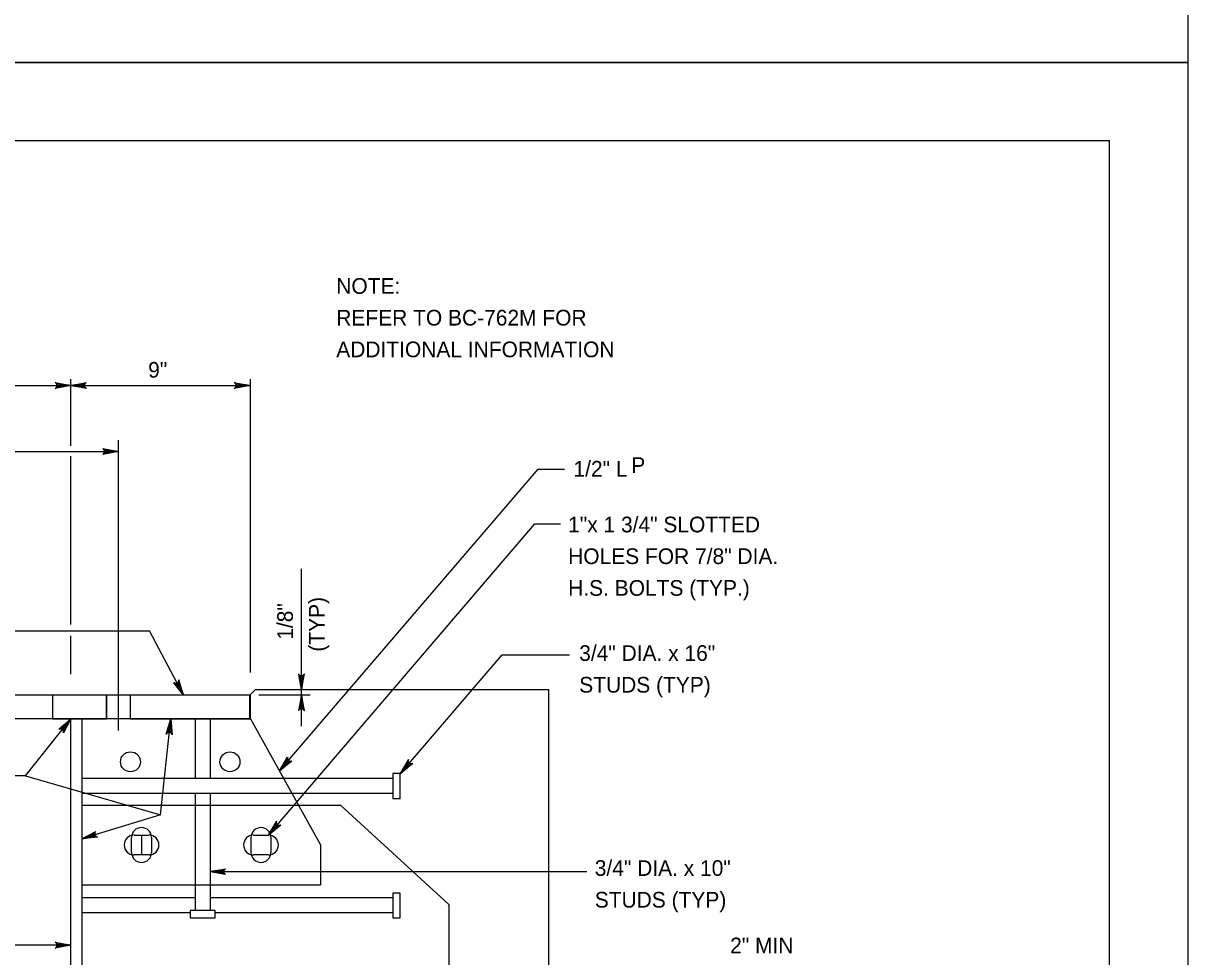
# Model space of a CAD drawing. Extents: x 636530 to 644067, y 294168 to 299122.
# Drawn here: x 642147.9 to 642370.8, y 295779.3 to 295958 of the extents above; entities that cross this region are included whole.
import ezdxf

# ---------------------------------------------------------------- set-up
doc = ezdxf.new("R2010")
doc.units = 0
doc.layers.add('1', color=7, linetype='Continuous')
doc.layers.add('PLT-BNDY', color=7, linetype='Continuous')

msp = doc.modelspace()

# ---------------------------------------------------------------- linework, layer by layer
at = {"layer": '1'}
for p, q in [((642355.78, 295935.48), (641569.78, 295935.48)), ((642355.78, 295371.48), (642355.78, 295935.48)), ((642156.95, 295877.1), (642156.95, 295889.84)), ((642191.39, 295833.72), (642191.39, 295889.84)), ((642105.16, 295888.64), (642156.95, 295888.64)), ((642156.95, 295888.64), (642191.24, 295888.64)), ((642166.06, 295822.6), (642166.06, 295878.18)), ((642096.2, 295876), (642166.06, 295876)), ((642156.95, 295842.89), (642156.95, 295875.1)), ((642196.93, 295814.85), (642246.45, 295872.65)), ((642246.45, 295872.65), (642251.45, 295872.65)), ((642194.79, 295802.59), (642245.82, 295862.16)), ((642245.82, 295862.16), (642250.7, 295862.16)), ((642201.11, 295823.42), (642201.11, 295853.56)), ((642140.32, 295841.65), (642172.01, 295841.65)), ((642156.95, 295833.4), (642156.95, 295840.7)), ((642178.53, 295829.38), (642172.01, 295841.65)), ((642220.07, 295814.39), (642239.51, 295837.09)), ((642239.51, 295837.09), (642252.4, 295837.09)), ((642191.24, 295829.38), (642070.87, 295829.38)), ((642191.24, 295829.38), (642070.87, 295829.38)), ((642153.45, 295829.38), (642153.45, 295824.83)), ((642153.45, 295829.38), (642153.45, 295824.83)), ((642163.78, 295829.38), (642163.78, 295824.83)), ((642163.78, 295829.38), (642163.78, 295824.83)), ((642168.34, 295829.38), (642168.34, 295824.83)), ((642168.34, 295829.38), (642168.34, 295824.83)), ((642191.24, 295829.38), (642191.24, 295824.83)), ((642191.24, 295829.38), (642191.24, 295824.83)), ((642192.3, 295830.45), (642248.39, 295830.45)), ((642202.77, 295829.38), (642192.94, 295829.38)), ((642248.39, 295830.45), (642248.39, 295614)), ((642191.24, 295824.83), (642070.87, 295824.83)), ((642191.24, 295824.83), (642070.87, 295824.83)), ((642148.27, 295813.92), (642156.95, 295824.83)), ((642174.1, 295806.45), (642176.11, 295824.83)), ((642180.76, 295824.83), (642180.76, 295813.4)), ((642188.05, 295824.83), (642183.22, 295824.83)), ((642188.05, 295824.83), (642183.22, 295824.83)), ((642183.62, 295824.83), (642183.62, 295813.4)), ((642191.39, 295824.83), (642204.79, 295800.69)), ((642148.27, 295813.92), (642133.67, 295813.92)), ((642148.27, 295813.92), (642174.1, 295806.45)), ((642218.6, 295813.4), (642159.07, 295813.4)), ((642218.6, 295810.54), (642159.07, 295810.54)), ((642180.76, 295810.54), (642180.76, 295788.16)), ((642183.62, 295810.54), (642183.62, 295788.16)), ((642159.07, 295808.3), (642200.56, 295808.3)), ((642200.56, 295808.3), (642208.6, 295808.3)), ((642208.6, 295808.3), (642229.34, 295789.26)), ((642174.1, 295806.45), (642159.07, 295801.86)), ((642169.08, 295802.59), (642170.5, 295802.59)), ((642170.5, 295802.59), (642170.5, 295798.78)), ((642170.5, 295802.59), (642171.93, 295802.59)), ((642191.94, 295802.59), (642193.36, 295802.59)), ((642193.36, 295802.59), (642194.79, 295802.59)), ((642168.6, 295800.69), (642168.6, 295802.11)), ((642168.6, 295799.26), (642168.6, 295800.69)), ((642172.41, 295802.11), (642172.41, 295800.69)), ((642172.41, 295800.69), (642172.41, 295799.26)), ((642191.46, 295800.69), (642191.46, 295802.11)), ((642191.46, 295799.26), (642191.46, 295800.69)), ((642195.27, 295802.11), (642195.27, 295800.69)), ((642195.27, 295800.69), (642195.27, 295799.26)), ((642204.79, 295800.69), (642204.79, 295793.07)), ((642170.5, 295798.78), (642169.08, 295798.78)), ((642171.93, 295798.78), (642170.5, 295798.78)), ((642193.36, 295798.78), (642191.94, 295798.78)), ((642194.79, 295798.78), (642193.36, 295798.78)), ((642183.62, 295795.58), (642255.74, 295795.58)), ((642159.07, 295793.07), (642204.79, 295793.07)), ((642180.76, 295790.54), (642159.07, 295790.54)), ((642218.6, 295790.54), (642183.62, 295790.54)), ((642229.34, 295789.26), (642229.34, 295769.49)), ((642179.81, 295787.68), (642159.07, 295787.68)), ((642218.6, 295787.68), (642184.57, 295787.68)), ((642156.95, 295781.52), (642105.16, 295781.52))]:
    msp.add_line(p, q, dxfattribs=at)
for points in [[(642156.95, 295888.64), (642153.96, 295888.09), (642154.19, 295888.24), (642154.31, 295888.44), (642154.35, 295888.64), (642154.31, 295888.84), (642154.19, 295889.04), (642153.96, 295889.2), (642156.95, 295888.64), (642154.19, 295889.04), (642154.31, 295888.84), (642156.95, 295888.64), (642154.35, 295888.64), (642154.31, 295888.44), (642156.95, 295888.64), (642154.19, 295888.24)], [(642156.95, 295888.64), (642159.93, 295889.2), (642159.81, 295889.12), (642159.7, 295889.04), (642159.64, 295888.94), (642159.58, 295888.84), (642159.56, 295888.74), (642159.55, 295888.64), (642159.56, 295888.54), (642159.58, 295888.44), (642159.64, 295888.34), (642159.7, 295888.24), (642159.81, 295888.17), (642159.93, 295888.09), (642156.95, 295888.64), (642159.81, 295888.17), (642159.7, 295888.24), (642156.95, 295888.64), (642159.64, 295888.34), (642159.58, 295888.44), (642156.95, 295888.64), (642159.56, 295888.54), (642159.55, 295888.64), (642156.95, 295888.64), (642159.56, 295888.74), (642159.58, 295888.84), (642156.95, 295888.64), (642159.64, 295888.94), (642159.7, 295889.04), (642156.95, 295888.64), (642159.81, 295889.12)], [(642191.24, 295888.64), (642188.26, 295888.09), (642188.49, 295888.24), (642188.6, 295888.44), (642188.64, 295888.64), (642188.6, 295888.84), (642188.49, 295889.04), (642188.26, 295889.2), (642191.24, 295888.64), (642188.49, 295889.04), (642188.6, 295888.84), (642191.24, 295888.64), (642188.64, 295888.64), (642188.6, 295888.44), (642191.24, 295888.64), (642188.49, 295888.24)], [(642166.06, 295876), (642163.08, 295875.44), (642163.31, 295875.6), (642163.43, 295875.8), (642163.46, 295876), (642163.43, 295876.2), (642163.31, 295876.4), (642163.08, 295876.56), (642166.06, 295876), (642163.31, 295876.4), (642163.43, 295876.2), (642166.06, 295876), (642163.46, 295876), (642163.43, 295875.8), (642166.06, 295876), (642163.31, 295875.6)], [(642178.53, 295829.38), (642177.62, 295832.28), (642177.61, 295832.14), (642177.59, 295832), (642177.53, 295831.9), (642177.47, 295831.8), (642177.39, 295831.74), (642177.31, 295831.68), (642177.21, 295831.65), (642177.12, 295831.62), (642177, 295831.62), (642176.88, 295831.63), (642176.76, 295831.69), (642176.64, 295831.76), (642178.53, 295829.38), (642176.76, 295831.69), (642176.88, 295831.63), (642178.53, 295829.38), (642177, 295831.62), (642177.12, 295831.62), (642178.53, 295829.38), (642177.21, 295831.65), (642177.31, 295831.68), (642178.53, 295829.38), (642177.39, 295831.74), (642177.47, 295831.8), (642178.53, 295829.38), (642177.53, 295831.9), (642177.59, 295832), (642178.53, 295829.38), (642177.61, 295832.14)], [(642201.11, 295830.45), (642201.67, 295833.43), (642201.59, 295833.31), (642201.51, 295833.2), (642201.41, 295833.14), (642201.31, 295833.08), (642201.21, 295833.06), (642201.11, 295833.05), (642201.01, 295833.06), (642200.91, 295833.08), (642200.81, 295833.14), (642200.71, 295833.2), (642200.63, 295833.31), (642200.55, 295833.43), (642201.11, 295830.45), (642200.63, 295833.31), (642200.71, 295833.2), (642201.11, 295830.45), (642200.81, 295833.14), (642200.91, 295833.08), (642201.11, 295830.45), (642201.01, 295833.06), (642201.11, 295833.05), (642201.11, 295830.45), (642201.21, 295833.06), (642201.31, 295833.08), (642201.11, 295830.45), (642201.41, 295833.14), (642201.51, 295833.2), (642201.11, 295830.45), (642201.59, 295833.31)], [(642191.24, 295829.38), (642192.3, 295830.45)], [(642191.24, 295824.83), (642191.24, 295829.38)], [(642201.11, 295829.38), (642200.55, 295826.4), (642200.63, 295826.52), (642200.71, 295826.63), (642200.81, 295826.69), (642200.91, 295826.75), (642201.01, 295826.77), (642201.11, 295826.78), (642201.21, 295826.77), (642201.31, 295826.75), (642201.41, 295826.69), (642201.51, 295826.63), (642201.59, 295826.52), (642201.67, 295826.4), (642201.11, 295829.38), (642201.59, 295826.52), (642201.51, 295826.63), (642201.11, 295829.38), (642201.41, 295826.69), (642201.31, 295826.75), (642201.11, 295829.38), (642201.21, 295826.77), (642201.11, 295826.78), (642201.11, 295829.38), (642201.01, 295826.77), (642200.91, 295826.75), (642201.11, 295829.38), (642200.81, 295826.69), (642200.71, 295826.63), (642201.11, 295829.38), (642200.63, 295826.52)], [(642156.95, 295824.83), (642155.53, 295822.15), (642155.55, 295822.42), (642155.46, 295822.64), (642155.33, 295822.79), (642155.15, 295822.89), (642154.92, 295822.92), (642154.65, 295822.84), (642156.95, 295824.83), (642154.92, 295822.92), (642155.15, 295822.89), (642156.95, 295824.83), (642155.33, 295822.79), (642155.46, 295822.64), (642156.95, 295824.83), (642155.55, 295822.42)], [(642176.11, 295824.83), (642176.35, 295821.8), (642176.21, 295822.05), (642176.03, 295822.19), (642175.83, 295822.24), (642175.63, 295822.23), (642175.42, 295822.13), (642175.23, 295821.92), (642176.11, 295824.83), (642175.42, 295822.13), (642175.63, 295822.23), (642176.11, 295824.83), (642175.83, 295822.24), (642176.03, 295822.19), (642176.11, 295824.83), (642176.21, 295822.05)], [(642196.93, 295814.85), (642198.45, 295817.48), (642198.43, 295817.34), (642198.42, 295817.2), (642198.46, 295817.09), (642198.49, 295816.98), (642198.56, 295816.9), (642198.62, 295816.82), (642198.71, 295816.77), (642198.8, 295816.72), (642198.91, 295816.7), (642199.03, 295816.68), (642199.16, 295816.71), (642199.3, 295816.75), (642196.93, 295814.85), (642199.16, 295816.71), (642199.03, 295816.68), (642196.93, 295814.85), (642198.91, 295816.7), (642198.8, 295816.72), (642196.93, 295814.85), (642198.71, 295816.77), (642198.62, 295816.82), (642196.93, 295814.85), (642198.56, 295816.9), (642198.49, 295816.98), (642196.93, 295814.85), (642198.46, 295817.09), (642198.42, 295817.2), (642196.93, 295814.85), (642198.43, 295817.34)], [(642220.07, 295814.39), (642221.58, 295817.02), (642221.57, 295816.88), (642221.55, 295816.74), (642221.59, 295816.63), (642221.63, 295816.52), (642221.69, 295816.45), (642221.76, 295816.37), (642221.84, 295816.32), (642221.93, 295816.26), (642222.05, 295816.24), (642222.16, 295816.22), (642222.3, 295816.26), (642222.43, 295816.29), (642220.07, 295814.39), (642222.3, 295816.26), (642222.16, 295816.22), (642220.07, 295814.39), (642222.05, 295816.24), (642221.93, 295816.26), (642220.07, 295814.39), (642221.84, 295816.32), (642221.76, 295816.37), (642220.07, 295814.39), (642221.69, 295816.45), (642221.63, 295816.52), (642220.07, 295814.39), (642221.59, 295816.63), (642221.55, 295816.74), (642220.07, 295814.39), (642221.57, 295816.88)], [(642194.79, 295802.59), (642196.31, 295805.22), (642196.29, 295805.08), (642196.28, 295804.95), (642196.31, 295804.84), (642196.35, 295804.72), (642196.42, 295804.65), (642196.48, 295804.57), (642196.57, 295804.52), (642196.66, 295804.46), (642196.77, 295804.44), (642196.88, 295804.42), (642197.02, 295804.46), (642197.16, 295804.5), (642194.79, 295802.59), (642197.02, 295804.46), (642196.88, 295804.42), (642194.79, 295802.59), (642196.77, 295804.44), (642196.66, 295804.46), (642194.79, 295802.59), (642196.57, 295804.52), (642196.48, 295804.57), (642194.79, 295802.59), (642196.42, 295804.65), (642196.35, 295804.72), (642194.79, 295802.59), (642196.31, 295804.84), (642196.28, 295804.95), (642194.79, 295802.59), (642196.29, 295805.08)], [(642159.07, 295801.86), (642161.76, 295803.27), (642161.59, 295803.05), (642161.53, 295802.82), (642161.56, 295802.62), (642161.65, 295802.44), (642161.82, 295802.28), (642162.09, 295802.2), (642159.07, 295801.86), (642161.82, 295802.28), (642161.65, 295802.44), (642159.07, 295801.86), (642161.56, 295802.62), (642161.53, 295802.82), (642159.07, 295801.86), (642161.59, 295803.05)], [(642183.62, 295795.58), (642186.6, 295796.14), (642186.49, 295796.06), (642186.37, 295795.98), (642186.31, 295795.88), (642186.25, 295795.78), (642186.24, 295795.68), (642186.22, 295795.58), (642186.24, 295795.48), (642186.25, 295795.38), (642186.31, 295795.28), (642186.37, 295795.18), (642186.49, 295795.1), (642186.6, 295795.02), (642183.62, 295795.58), (642186.49, 295795.1), (642186.37, 295795.18), (642183.62, 295795.58), (642186.31, 295795.28), (642186.25, 295795.38), (642183.62, 295795.58), (642186.24, 295795.48), (642186.22, 295795.58), (642183.62, 295795.58), (642186.24, 295795.68), (642186.25, 295795.78), (642183.62, 295795.58), (642186.31, 295795.88), (642186.37, 295795.98), (642183.62, 295795.58), (642186.49, 295796.06)], [(642156.95, 295781.52), (642153.96, 295780.96), (642154.19, 295781.12), (642154.31, 295781.32), (642154.35, 295781.52), (642154.31, 295781.72), (642154.19, 295781.92), (642153.96, 295782.08), (642156.95, 295781.52), (642154.19, 295781.92), (642154.31, 295781.72), (642156.95, 295781.52), (642154.35, 295781.52), (642154.31, 295781.32), (642156.95, 295781.52), (642154.19, 295781.12)]]:
    msp.add_lwpolyline(points, dxfattribs=at)
for points in [[(642153.45, 295824.83), (642163.78, 295824.83), (642163.78, 295829.38), (642153.45, 295829.38)], [(642168.34, 295824.83), (642191.39, 295824.83), (642191.39, 295829.38), (642168.34, 295829.38)], [(642159.07, 295824.83), (642159.07, 295759.96), (642156.95, 295759.96), (642156.95, 295824.83)], [(642156.95, 295759.96), (642156.95, 295824.83), (642159.07, 295824.83), (642159.07, 295759.96)], [(642220.03, 295809.59), (642220.03, 295814.35), (642218.6, 295814.35), (642218.6, 295809.59)], [(642220.03, 295786.73), (642220.03, 295791.49), (642218.6, 295791.49), (642218.6, 295786.73)], [(642184.57, 295788.16), (642179.81, 295788.16), (642179.81, 295786.73), (642184.57, 295786.73)]]:
    msp.add_lwpolyline(points, close=True, dxfattribs=at)
for centre in [(642168.38, 295816.61), (642187.43, 295816.61)]:
    msp.add_circle(centre, 1.91, dxfattribs=at)
for centre, start, end in [((642169.08, 295800.69), 90, 270), ((642170.5, 295802.11), 0, 180), ((642171.93, 295800.69), 270, 90), ((642191.94, 295800.69), 90, 270), ((642193.36, 295802.11), 0, 180), ((642194.79, 295800.69), 270, 90), ((642170.5, 295799.26), 180, 0), ((642193.36, 295799.26), 180, 0)]:
    msp.add_arc(centre, 1.91, start, end, dxfattribs=at)
at = {"layer": 'PLT-BNDY'}
for points in [[(641529.78, 296544.48), (642370.78, 296544.48), (642370.78, 295950.48), (641529.78, 295950.48)], [(641529.78, 295950.48), (642370.78, 295950.48), (642370.78, 295356.48), (641529.78, 295356.48)]]:
    msp.add_lwpolyline(points, close=True, dxfattribs=at)

# ---------------------------------------------------------------- texts
at = {"layer": '1'}
for s, p in [('NOTE:', (642207.78, 295906.19)), ('REFER TO BC-762M FOR', (642207.78, 295900.12)), ('ADDITIONAL INFORMATION', (642207.78, 295894.05)), ('9"', (642171.77, 295890.14)), ('1/2" L', (642253.19, 295871.2)), ('P', (642264.26, 295871.9)), ('1"x 1 3/4" SLOTTED', (642252.17, 295860.53)), ('HOLES FOR 7/8" DIA.', (642252.17, 295854.46)), ('H.S. BOLTS (TYP.)', (642252.17, 295848.39)), ('3/4" DIA. x 16"', (642254.29, 295835.92)), ('STUDS (TYP)', (642254.29, 295829.85)), ('3/4" DIA. x 10"', (642257.27, 295794.77)), ('STUDS (TYP)', (642257.27, 295788.7))]:
    msp.add_text(s, height=3, dxfattribs=at).set_placement(p)
for s, rotation, p in [('(TYP) ', 90, (642205.55, 295837.69)), ('1/8"', 90, (642199.48, 295839.97)), ('2" MIN', 360, (642283.19, 295779.95))]:
    msp.add_text(s, height=3, rotation=rotation, dxfattribs=at).set_placement(p)

doc.saveas('drawing.dxf')
